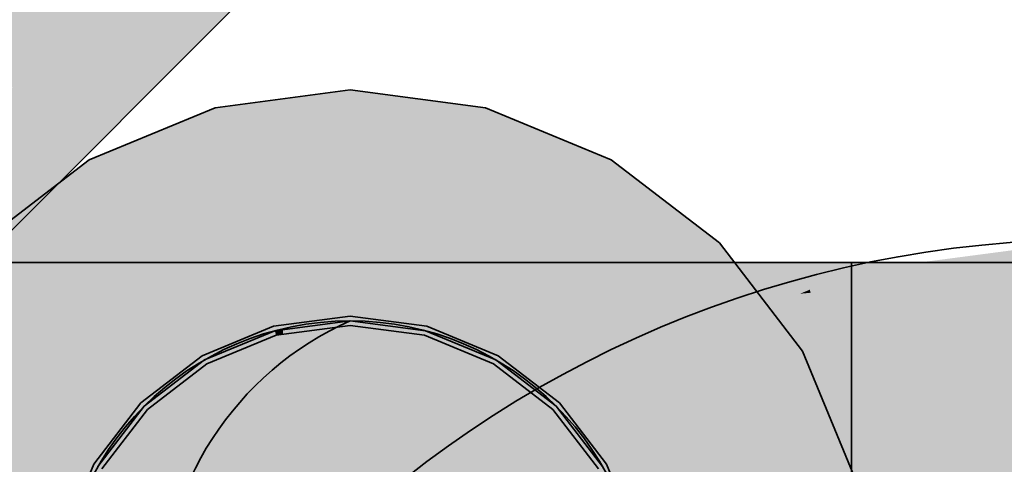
# Model space of a CAD drawing. Extents: x -350 to 540, y -53 to 541.
# Tile 474 of 569: x 246.34 to 250.56, y 210.95 to 212.85. Entities that reach past the tile are written whole.
import ezdxf
from ezdxf.lldxf.tags import DXFTag

# ---------------------------------------------------------------- set-up
doc = ezdxf.new("R2010")
doc.units = 0
doc.layers.get('0').update_dxf_attribs({"lineweight": 35})
for name, color, linetype, lineweight, true_color in [('L_Abluft', 7, 'Continuous', 35, 0xf7d209), ('L_Abluft-Shading', 7, 'Continuous', 35, 0xf7d209), ('L_Bauteil', 7, 'Continuous', 35, 0xababab), ('L_Bauteil-Shading', 7, 'Continuous', 35, 0xababab), ('L_Zuluft', 6, 'Continuous', 35, 0xff00ff), ('L_Zuluft-Shading', 6, 'Continuous', 35, 0xff00ff)]:
    doc.layers.add(name, color=color, linetype=linetype, lineweight=lineweight, true_color=true_color)
tags = doc.linetypes.add('STRICHPUNKT2', pattern=[12.7, 6.35, -3.175, 0, -3.175]).pattern_tags.tags
tags[10:11] = [DXFTag(74, 4), DXFTag(75, 0), DXFTag(340, '0'), DXFTag(46, 0.0), DXFTag(50, 0.0), DXFTag(44, 0.0), DXFTag(45, 0.0)]
tags[8:9] = [DXFTag(74, 4), DXFTag(75, 0), DXFTag(340, '0'), DXFTag(46, 0.0), DXFTag(50, 0.0), DXFTag(44, 0.0), DXFTag(45, 0.0)]
tags[6:7] = [DXFTag(74, 4), DXFTag(75, 0), DXFTag(340, '0'), DXFTag(46, 0.0), DXFTag(50, 0.0), DXFTag(44, 0.0), DXFTag(45, 0.0)]
tags[4:5] = [DXFTag(74, 4), DXFTag(75, 0), DXFTag(340, '0'), DXFTag(46, 0.0), DXFTag(50, 0.0), DXFTag(44, 0.0), DXFTag(45, 0.0)]

# ---------------------------------------------------------------- blocks, each defined once
blk = doc.blocks.new('3D-Ansicht-A06HSWBANL', base_point=(172.3963, 139.9809))
at = {"layer": 'L_Abluft-Shading', "color": 42, "true_color": 0xc6a807}
for points in [[(241.8898, 212.6012), (242.007, 212.484), (242.1533, 213.0797), (246.7391, 217.6656)], [(242.007, 212.484), (244.2849, 214.7619), (246.7391, 217.6656), (246.7578, 217.6469)], [(248.2849, 214.7619), (246.3093, 212.5672), (249.1886, 215.2161), (247.0523, 213.0797)], [(246.3093, 212.5672), (248.2849, 214.7619), (245.6028, 212.0797)], [(247.0523, 213.0797), (246.3093, 212.5672), (246.239, 212.2664), (245.8452, 212.0516)]]:
    blk.add_solid(points, dxfattribs=at)
at = {"layer": 'L_Abluft-Shading', "color": 52, "true_color": 0xddbc08}
for points in [[(242.4565, 212.3477), (247.2568, 217.1479), (244.2849, 214.7619), (246.9639, 217.4408)], [(248.2849, 214.7619), (248.9639, 215.4408), (245.2849, 212.3477), (248.671, 215.7337)], [(245.6028, 212.0797), (248.2849, 214.7619), (244.2497, 211.3124), (245.2849, 212.3477)]]:
    blk.add_solid(points, dxfattribs=at)
at = {"layer": 'L_Abluft-Shading', "color": 40, "true_color": 0xedca08}
for points in [[(242.641, 211.85), (247.5979, 216.8069), (242.4565, 212.3477), (247.2568, 217.1479)], [(245.2849, 212.3477), (248.671, 215.7337), (243.373, 211.118), (248.3299, 216.0748)]]:
    blk.add_solid(points, dxfattribs=at)
at = {"layer": 'L_Abluft-Shading', "color": 40, "true_color": 0xf5d108}
for points in [[(247.9639, 216.4408), (247.5979, 216.8069), (243.007, 211.484), (242.641, 211.85)], [(248.3299, 216.0748), (247.9639, 216.4408), (243.373, 211.118), (243.007, 211.484)]]:
    blk.add_solid(points, dxfattribs=at)
at = {"layer": 'L_Abluft-Shading', "color": 54, "true_color": 0xaa9106}
for points in [[(247.1502, 212.8951), (248.4994, 214.2443), (246.239, 212.2664), (247.0523, 213.0797)], [(246.239, 212.2664), (246.017, 212.0445), (247.1502, 212.8951), (246.6697, 212.4146)], [(246.6697, 212.4146), (246.017, 212.0445), (246.4994, 212.2443)], [(246.017, 212.0445), (244.2318, 210.2592), (246.4994, 212.2443), (244.373, 210.118)]]:
    blk.add_solid(points, dxfattribs=at)
at = {"layer": 'L_Abluft-Shading', "color": 44, "true_color": 0x8b7605}
for points in [[(247.9211, 213.5697), (247.455, 213.1618), (247.1633, 212.8118), (246.825, 212.5396)], [(247.455, 213.1618), (247.1502, 212.8951), (246.825, 212.5396), (246.6697, 212.4146)], [(247.1633, 212.8118), (246.825, 212.5396), (246.8102, 212.4587), (246.5877, 212.3052)], [(246.825, 212.5396), (246.6697, 212.4146), (246.5877, 212.3052), (246.4994, 212.2443)], [(246.8102, 212.4587), (246.5877, 212.3052), (246.6639, 212.3124), (246.5452, 212.2633)], [(246.5452, 212.2633), (244.373, 210.118), (246.6639, 212.3124), (244.5706, 210.2191)], [(246.5877, 212.3052), (246.4994, 212.2443), (246.5452, 212.2633)], [(246.4994, 212.2443), (244.373, 210.118), (246.5452, 212.2633)]]:
    blk.add_solid(points, dxfattribs=at)
at = {"layer": 'L_Bauteil-Shading', "color": 254, "true_color": 0xcccccc}
for points in [[(247.7558, 212.5524), (247.176, 212.4761), (247.7558, 212.3673), (247.238, 212.3763)], [(248.3355, 212.4761), (247.7558, 212.5524), (248.2625, 212.3585), (247.7558, 212.3673)], [(247.176, 212.4761), (246.9472, 212.3813), (247.2026, 212.3769)], [(247.238, 212.3763), (247.176, 212.4761), (247.2026, 212.3769)], [(248.3355, 212.4761), (248.2625, 212.3585), (248.3038, 212.3578)], [(248.635, 212.3521), (248.3355, 212.4761), (248.3038, 212.3578)], [(246.9472, 212.3813), (246.6358, 212.2523), (247.2026, 212.3769), (247.4374, 211.5005)], [(247.7558, 211.5424), (247.238, 212.3763), (247.4374, 211.5005), (247.2026, 212.3769)], [(247.238, 212.3763), (247.7558, 211.5424), (247.7558, 212.3673)], [(247.7558, 212.3673), (247.7558, 211.5424), (248.2625, 212.3585)], [(248.2625, 212.3585), (247.7558, 211.5424), (248.3038, 212.3578), (248.0741, 211.5005)], [(248.8758, 212.2523), (248.635, 212.3521), (248.0741, 211.5005), (248.3038, 212.3578)], [(246.1719, 211.8963), (247.1408, 211.3776), (246.6358, 212.2523)], [(246.6358, 212.2523), (247.1408, 211.3776), (247.4374, 211.5005)], [(248.0741, 211.5005), (248.3708, 211.3776), (248.8758, 212.2523)], [(248.8758, 212.2523), (248.3708, 211.3776), (249.3397, 211.8963)], [(245.8159, 211.4324), (246.886, 211.1822), (246.1719, 211.8963)], [(246.1719, 211.8963), (246.886, 211.1822), (247.1408, 211.3776)], [(248.3708, 211.3776), (248.6255, 211.1822), (249.3397, 211.8963)], [(249.3397, 211.8963), (248.6255, 211.1822), (249.6957, 211.4324)], [(247.7558, 211.5424), (247.7558, 211.5624), (247.4323, 211.5198)], [(247.4323, 211.5198), (247.4374, 211.5005), (247.7558, 211.5424)], [(247.5313, 211.5267), (247.7558, 211.5424), (247.5313, 211.5329), (247.7558, 211.5624)], [(247.7558, 211.5424), (247.5313, 211.5267), (247.5313, 211.5129)], [(247.7558, 211.5424), (248.0793, 211.5198), (247.7558, 211.5624)], [(247.7558, 211.5424), (248.0793, 211.5198), (247.7558, 211.5624)], [(248.0741, 211.5005), (248.0793, 211.5198), (247.7558, 211.5424)], [(248.0741, 211.5005), (248.0793, 211.5198), (247.7558, 211.5424)], [(247.1308, 211.395), (247.4374, 211.5005), (247.4323, 211.5198)], [(247.1308, 211.395), (247.4374, 211.5005), (247.4323, 211.5198)], [(247.1308, 211.395), (247.1408, 211.3776), (247.4374, 211.5005)], [(247.1308, 211.395), (247.1408, 211.3776), (247.4374, 211.5005)], [(247.467, 211.5244), (247.4323, 211.5198), (247.467, 211.5223)], [(247.467, 211.5223), (247.4323, 211.5198), (247.4674, 211.5044), (247.4374, 211.5005)], [(247.5313, 211.5329), (247.467, 211.5244), (247.5313, 211.5267), (247.467, 211.5223)], [(247.5313, 211.5129), (247.5313, 211.5267), (247.4674, 211.5044), (247.467, 211.5223)], [(248.0741, 211.5005), (248.3808, 211.395), (248.0793, 211.5198)], [(248.0741, 211.5005), (248.3808, 211.395), (248.0793, 211.5198)], [(248.3708, 211.3776), (248.3808, 211.395), (248.0741, 211.5005)], [(248.3708, 211.3776), (248.3808, 211.395), (248.0741, 211.5005)], [(245.5921, 210.8922), (246.6906, 210.9274), (245.8159, 211.4324)], [(245.8159, 211.4324), (246.6906, 210.9274), (246.886, 211.1822)], [(248.6255, 211.1822), (248.821, 210.9274), (249.6957, 211.4324)], [(249.6957, 211.4324), (248.821, 210.9274), (249.9194, 210.8922)], [(246.8719, 211.1963), (247.1408, 211.3776), (247.1308, 211.395)], [(246.8719, 211.1963), (247.1408, 211.3776), (247.1308, 211.395)], [(246.8719, 211.1963), (246.886, 211.1822), (247.1408, 211.3776)], [(246.8719, 211.1963), (246.886, 211.1822), (247.1408, 211.3776)], [(248.3708, 211.3776), (248.6397, 211.1963), (248.3808, 211.395)], [(248.3708, 211.3776), (248.6397, 211.1963), (248.3808, 211.395)], [(248.6255, 211.1822), (248.6397, 211.1963), (248.3708, 211.3776)], [(248.6255, 211.1822), (248.6397, 211.1963), (248.3708, 211.3776)], [(246.6732, 210.9374), (246.886, 211.1822), (246.8719, 211.1963)], [(246.6732, 210.9374), (246.886, 211.1822), (246.8719, 211.1963)], [(246.6732, 210.9374), (246.6906, 210.9274), (246.886, 211.1822)], [(246.6732, 210.9374), (246.6906, 210.9274), (246.886, 211.1822)], [(248.6255, 211.1822), (248.8383, 210.9374), (248.6397, 211.1963)], [(248.6255, 211.1822), (248.8383, 210.9374), (248.6397, 211.1963)], [(248.821, 210.9274), (248.8383, 210.9374), (248.6255, 211.1822)], [(248.821, 210.9274), (248.8383, 210.9374), (248.6255, 211.1822)]]:
    blk.add_solid(points, dxfattribs=at)
at = {"layer": 'L_Bauteil-Shading', "color": 250, "true_color": 0x2e3032}
for points in [[(249.0258, 210.3124), (247.7558, 211.5824), (247.4271, 211.5391)], [(249.0258, 210.3124), (247.7558, 211.5824), (247.4271, 211.5391)], [(249.0258, 210.3124), (248.0845, 211.5391), (247.7558, 211.5824)], [(249.0258, 210.3124), (248.0845, 211.5391), (247.7558, 211.5824)], [(249.0258, 210.3124), (247.4271, 211.5391), (247.1208, 211.4123)], [(247.4155, 211.2421), (249.0258, 210.3124), (247.4155, 211.5343), (247.4271, 211.5391)], [(249.0258, 210.3124), (248.3908, 211.4123), (248.0845, 211.5391)], [(249.0258, 210.3124), (248.3908, 211.4123), (248.0845, 211.5391)], [(247.3514, 211.5078), (247.1208, 211.4123), (247.3555, 211.2768)], [(247.4155, 211.5343), (247.3514, 211.5078), (247.4155, 211.2421), (247.3555, 211.2768)], [(247.1208, 211.4123), (246.8578, 211.2104), (247.3555, 211.2768), (247.3602, 211.0023)], [(249.0258, 210.3124), (247.1208, 211.4123), (246.8578, 211.2104)], [(249.0258, 210.3124), (248.6538, 211.2104), (248.3908, 211.4123)], [(249.0258, 210.3124), (248.6538, 211.2104), (248.3908, 211.4123)], [(247.3602, 211.0023), (247.4155, 210.9794), (247.3555, 211.2768), (247.4155, 211.2421)], [(247.4155, 210.9794), (249.0258, 210.3124), (247.4155, 211.2421)], [(246.8578, 211.2104), (246.6559, 210.9474), (247.3602, 211.0023), (247.3644, 210.7576)], [(249.0258, 210.3124), (246.8578, 211.2104), (246.6559, 210.9474)], [(249.0258, 210.3124), (248.8556, 210.9474), (248.6538, 211.2104)], [(249.0258, 210.3124), (248.8556, 210.9474), (248.6538, 211.2104)], [(247.3644, 210.7576), (247.4155, 210.7439), (247.3602, 211.0023), (247.4155, 210.9794)], [(247.4155, 210.7439), (249.0258, 210.3124), (247.4155, 210.9794)]]:
    blk.add_solid(points, dxfattribs=at)
at = {"layer": 'L_Zuluft-Shading', "color": 214, "true_color": 0x900090}
for points in [[(250.9558, 211.8579), (250.9558, 211.9124), (249.7276, 211.6962), (249.7134, 211.7489)], [(249.9058, 211.7613), (249.9058, 211.8124), (245.6058, 211.7613), (245.6058, 211.8124)], [(253.6923, 211.7613), (253.6923, 211.8124), (249.9058, 211.7613), (249.9058, 211.8124)], [(249.6853, 211.6787), (249.7276, 211.6962), (249.4124, 211.6242), (249.7134, 211.7489)], [(248.583, 211.2221), (249.6853, 211.6787), (248.5558, 211.2693), (249.4124, 211.6242)], [(248.583, 211.2221), (248.5558, 211.2693), (247.6002, 210.468), (247.5617, 210.5065)]]:
    blk.add_solid(points, dxfattribs=at)
at = {"layer": 'L_Zuluft-Shading', "color": 214, "true_color": 0xaf00af}
for points in [[(250.9558, 211.7219), (250.9558, 211.8579), (249.7311, 211.683), (249.7276, 211.6962)], [(249.7689, 211.5418), (250.9558, 211.6981), (249.7311, 211.683), (250.9558, 211.7219)], [(248.663, 211.0837), (249.6853, 211.6787), (248.583, 211.2221)], [(248.663, 211.0837), (249.7689, 211.5418), (249.6853, 211.6787), (249.7311, 211.683)], [(249.7311, 211.683), (249.7276, 211.6962), (249.6853, 211.6787)], [(248.663, 211.0837), (248.583, 211.2221), (247.7132, 210.3549), (247.6002, 210.468)]]:
    blk.add_solid(points, dxfattribs=at)
at = {"layer": 'L_Zuluft-Shading', "color": 214, "true_color": 0xb000b0}
for points in [[(249.9058, 211.6115), (249.9058, 211.7613), (245.6058, 211.6115), (245.6058, 211.7613)], [(253.6923, 211.6115), (253.6923, 211.7613), (249.9058, 211.6115), (249.9058, 211.7613)]]:
    blk.add_solid(points, dxfattribs=at)
at = {"layer": 'L_Zuluft-Shading', "color": 212, "true_color": 0xcc00cc}
for points in [[(250.9558, 211.4438), (250.9558, 211.6981), (249.8347, 211.2962), (249.7689, 211.5418)], [(249.8347, 211.2962), (249.7689, 211.5418), (248.7901, 210.8635), (248.663, 211.0837)], [(248.7901, 210.8635), (248.663, 211.0837), (247.893, 210.1752), (247.7132, 210.3549)]]:
    blk.add_solid(points, dxfattribs=at)
at = {"layer": 'L_Zuluft-Shading', "color": 212, "true_color": 0xcd00cd}
for points in [[(249.9058, 211.3731), (249.9058, 211.6115), (245.6058, 211.3731), (245.6058, 211.6115)], [(253.6923, 211.3731), (253.6923, 211.6115), (249.9058, 211.3731), (249.9058, 211.6115)]]:
    blk.add_solid(points, dxfattribs=at)
at = {"layer": 'L_Zuluft-Shading', "color": 212, "true_color": 0xe400e4}
for points in [[(250.9558, 211.1124), (250.9558, 211.4438), (249.9205, 210.9761), (249.8347, 211.2962)], [(249.9058, 211.0624), (249.9058, 211.3731), (245.6058, 211.0624), (245.6058, 211.3731)], [(253.6923, 211.0624), (253.6923, 211.3731), (249.9058, 211.0624), (249.9058, 211.3731)], [(249.9205, 210.9761), (249.8347, 211.2962), (248.9558, 210.5765), (248.7901, 210.8635)]]:
    blk.add_solid(points, dxfattribs=at)
at = {"layer": 'L_Zuluft-Shading', "color": 6, "true_color": 0xf500f5}
for points in [[(250.9558, 210.7265), (250.9558, 211.1124), (250.0204, 210.6034), (249.9205, 210.9761)], [(249.9058, 210.7007), (249.9058, 211.0624), (245.6058, 210.7007), (245.6058, 211.0624)], [(253.6923, 210.7007), (253.6923, 211.0624), (249.9058, 210.7007), (249.9058, 211.0624)], [(250.0204, 210.6034), (249.9205, 210.9761), (249.1487, 210.2423), (248.9558, 210.5765)]]:
    blk.add_solid(points, dxfattribs=at)
blk = doc.blocks.new('Bogen-A06HSWV2NL', base_point=(246.1558, 207.1124))
at = {"color": 0, "linetype": 'ByBlock', "lineweight": -2, "ltscale": 0.35}
blk.add_ellipse((250.9558, 207.1124), major_axis=(0, 4.8), ratio=1, start_param=0, end_param=1.570796, dxfattribs=at)
blk = doc.blocks.new('CA_125x500_50-A06HSWWSNL', base_point=(245.5158, 208.0724))
at = {"color": 254, "linetype": 'ByBlock', "lineweight": -2, "ltscale": 0.35, "true_color": 0xcccccc}
for p, q in [((247.7558, 212.5524), (247.176, 212.4761)), ((248.3355, 212.4761), (247.7558, 212.5524)), ((247.176, 212.4761), (246.6358, 212.2523)), ((248.8758, 212.2523), (248.3355, 212.4761)), ((246.6358, 212.2523), (246.1719, 211.8963)), ((249.3397, 211.8963), (248.8758, 212.2523)), ((249.6957, 211.4324), (249.3397, 211.8963)), ((247.7558, 211.5624), (247.4323, 211.5198)), ((247.4374, 211.5005), (247.7558, 211.5424)), ((248.0793, 211.5198), (247.7558, 211.5624)), ((247.7558, 211.5424), (248.0741, 211.5005)), ((247.4323, 211.5198), (247.1308, 211.395)), ((247.1408, 211.3776), (247.4374, 211.5005)), ((248.0741, 211.5005), (248.3708, 211.3776)), ((248.3808, 211.395), (248.0793, 211.5198)), ((249.9195, 210.8922), (249.6957, 211.4324)), ((247.1308, 211.395), (246.8719, 211.1963)), ((246.886, 211.1822), (247.1408, 211.3776)), ((248.3708, 211.3776), (248.6255, 211.1822)), ((248.6397, 211.1963), (248.3808, 211.395)), ((246.8719, 211.1963), (246.6732, 210.9374)), ((246.6906, 210.9274), (246.886, 211.1822)), ((248.6255, 211.1822), (248.821, 210.9274)), ((248.8383, 210.9374), (248.6397, 211.1963))]:
    blk.add_line(p, q, dxfattribs=at)
at = {"color": 250, "linetype": 'ByBlock', "lineweight": -2, "ltscale": 0.35, "true_color": 0x2e3032}
for p, q in [((247.7558, 211.5824), (247.4271, 211.5391)), ((248.0845, 211.5391), (247.7558, 211.5824)), ((247.4271, 211.5391), (247.1208, 211.4123)), ((248.3908, 211.4123), (248.0845, 211.5391)), ((247.1208, 211.4123), (246.8578, 211.2104)), ((248.6538, 211.2104), (248.3908, 211.4123)), ((246.8578, 211.2104), (246.6559, 210.9474)), ((248.8556, 210.9474), (248.6538, 211.2104)), ((246.6559, 210.9474), (246.5291, 210.6411)), ((248.9825, 210.6411), (248.8556, 210.9474))]:
    blk.add_line(p, q, dxfattribs=at)
at = {"color": 0, "lineweight": -2}
blk.add_ellipse((248.3111, 210.3124), major_axis=(-0.5553, 1.25), ratio=1, start_param=0, end_param=2.305501, dxfattribs=at)
blk = doc.blocks.new('Wickelfalzrohr-A06HSWWUNL', base_point=(246.5058, 209.0624))
at = {"color": 0, "linetype": 'STRICHPUNKT2', "lineweight": 25, "ltscale": 0.25}
blk.add_line((247.7558, 210.3124), (247.7558, 210.3124), dxfattribs=at)
at = {"color": 0, "linetype": 'ByBlock', "lineweight": -2, "ltscale": 0.35}
blk.add_circle((247.7558, 210.3124), 1.25, dxfattribs=at)
at = {"color": 0, "lineweight": -2}
blk.add_ellipse((248.3111, 210.3124), major_axis=(-0.5553, 1.25), ratio=1, start_param=0, end_param=2.305501, dxfattribs=at)
blk = doc.blocks.new('Bogen-A06HSWXQNL', base_point=(246.5058, 207.8124))
at = {"color": 0, "linetype": 'ByBlock', "lineweight": -2, "ltscale": 0.35}
for p, q in [((246.5058, 210.3124), (246.5058, 210.2272)), ((249.0058, 210.3124), (249.0058, 210.2272)), ((246.5058, 210.2272), (246.5058, 209.9775)), ((249.0058, 210.2272), (249.0058, 209.9775)), ((246.5058, 209.9775), (246.5058, 209.5802)), ((249.0058, 209.9775), (249.0058, 209.5802)), ((246.5058, 209.5802), (246.5058, 209.0624)), ((249.0058, 209.5802), (249.0058, 209.0624)), ((246.5058, 209.0624), (246.5058, 208.4595)), ((249.0058, 209.0624), (249.0058, 208.4595)), ((246.5058, 208.4595), (246.5058, 207.8124)), ((249.0058, 208.4595), (249.0058, 207.8124)), ((249.0058, 207.8124), (246.5058, 207.8124))]:
    blk.add_line(p, q, dxfattribs=at)
at = {"color": 0, "linetype": 'STRICHPUNKT2', "lineweight": 25, "ltscale": 0.25}
blk.add_line((247.7558, 210.3124), (247.7558, 207.8124), dxfattribs=at)
at = {"color": 0, "linetype": 'ByBlock', "lineweight": -2, "ltscale": 0.35}
blk.add_circle((247.7558, 210.3124), 1.25, dxfattribs=at)
blk = doc.blocks.new('Wickelfalzrohr-A06HSWZ2NL', base_point=(241.5928, 210.0698))
at = {"color": 0, "linetype": 'ByBlock', "lineweight": -2, "ltscale": 0.35}
blk.add_line((244.4212, 210.0698), (249.3781, 215.0266), dxfattribs=at)
blk = doc.blocks.new('Abzweigstück 90°-A06HSWZKNL', base_point=(245.6058, 208.8124))
at = {"color": 0, "linetype": 'ByBlock', "lineweight": -2, "ltscale": 0.35}
for p, q in [((249.9058, 211.8124), (245.6058, 211.8124)), ((249.9058, 210.9337), (249.9058, 211.8124)), ((247.4323, 211.5198), (247.7558, 211.5624)), ((247.7558, 211.5624), (248.0793, 211.5198)), ((247.1308, 211.395), (247.4323, 211.5198)), ((248.0793, 211.5198), (248.3808, 211.395)), ((246.8719, 211.1963), (247.1308, 211.395)), ((248.3808, 211.395), (248.6397, 211.1963)), ((246.6732, 210.9374), (246.8719, 211.1963)), ((248.6397, 211.1963), (248.8383, 210.9374))]:
    blk.add_line(p, q, dxfattribs=at)
at = {"color": 0, "lineweight": -2}
blk.add_ellipse((248.3111, 210.3124), major_axis=(-0.5553, 1.25), ratio=1, start_param=0, end_param=2.305501, dxfattribs=at)
blk = doc.blocks.new('Wickelfalzrohr-A06HSWZMNL', base_point=(249.9058, 208.8124))
at = {"color": 0, "linetype": 'ByBlock', "lineweight": -2, "ltscale": 0.35}
for p, q in [((253.6923, 211.8124), (249.9058, 211.8124)), ((249.9058, 210.9337), (249.9058, 211.8124)), ((253.6923, 210.9337), (253.6923, 211.8124)), ((249.9058, 209.6911), (249.9058, 210.9337)), ((253.6923, 209.6911), (253.6923, 210.9337)), ((249.9058, 208.8124), (249.9058, 209.6911)), ((253.6923, 208.8124), (253.6923, 209.6911)), ((249.9058, 208.8124), (253.6923, 208.8124))]:
    blk.add_line(p, q, dxfattribs=at)
at = {"color": 0, "linetype": 'STRICHPUNKT2', "lineweight": 5, "ltscale": 0.13}
blk.add_line((249.9058, 210.3124), (253.6923, 210.3124), dxfattribs=at)
blk = doc.blocks.new('Wickelfalzrohr-A06HSWZONL', base_point=(246.5058, 209.0624))
at = {"color": 0, "linetype": 'STRICHPUNKT2', "lineweight": 5, "ltscale": 0.13}
blk.add_line((247.7558, 210.3124), (247.7558, 210.3124), dxfattribs=at)
at = {"color": 0, "linetype": 'ByBlock', "lineweight": -2, "ltscale": 0.35}
blk.add_circle((247.7558, 210.3124), 1.25, dxfattribs=at)
at = {"color": 0, "lineweight": -2}
blk.add_ellipse((248.3111, 210.3124), major_axis=(-0.5553, 1.25), ratio=1, start_param=0, end_param=2.305501, dxfattribs=at)

msp = doc.modelspace()

# ---------------------------------------------------------------- block references
msp.add_blockref('3D-Ansicht-A06HSWBANL', (172.3963, 139.9809))
at = {"layer": 'L_Abluft', "ltscale": 0.35}
msp.add_blockref('Wickelfalzrohr-A06HSWZ2NL', (241.5928, 210.0698), dxfattribs=at)
at = {"layer": 'L_Bauteil', "ltscale": 0.35}
msp.add_blockref('CA_125x500_50-A06HSWWSNL', (245.5158, 208.0724), dxfattribs=at)
at = {"layer": 'L_Zuluft', "ltscale": 0.35}
for name, p in [('Bogen-A06HSWV2NL', (246.1558, 207.1124)), ('Abzweigstück 90°-A06HSWZKNL', (245.6058, 208.8124)), ('Wickelfalzrohr-A06HSWZMNL', (249.9058, 208.8124)), ('Wickelfalzrohr-A06HSWWUNL', (246.5058, 209.0624)), ('Bogen-A06HSWXQNL', (246.5058, 207.8124)), ('Wickelfalzrohr-A06HSWZONL', (246.5058, 209.0624))]:
    msp.add_blockref(name, p, dxfattribs=at)

doc.saveas('drawing.dxf')
